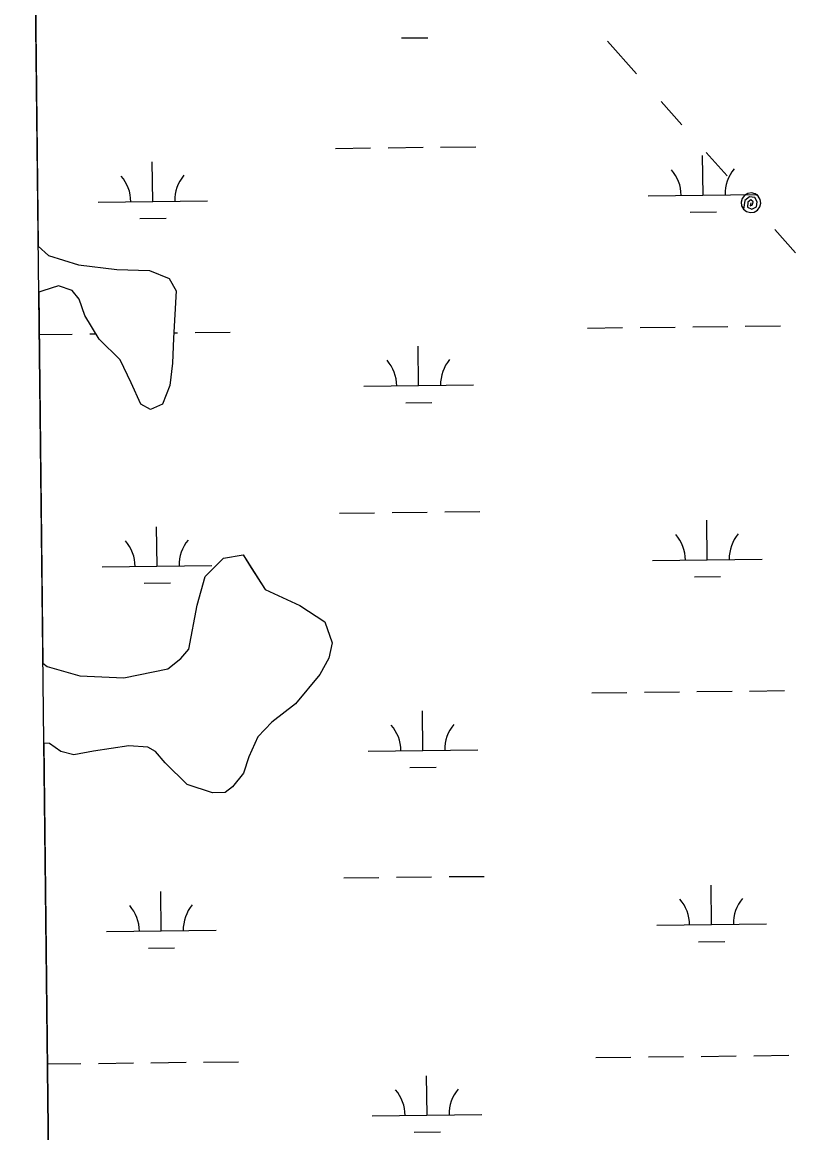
# Model space of a CAD drawing. Extents: x 3684037 to 3722149, y 433263 to 459021.
# Drawn here: x 3688059 to 3688775, y 454742 to 455755 of the extents above; entities that cross this region are included whole.
import ezdxf

# ---------------------------------------------------------------- set-up
doc = ezdxf.new("R2010")
doc.units = 0
for name, color, linetype in [('V-GRID-FRAM', 7, 'Continuous'), ('V-TOPO-SHOR', 7, 'Continuous'), ('V-UTIL-LINE', 7, 'Continuous'), ('V-WETL-SWMP', 7, 'Continuous')]:
    doc.layers.add(name, color=color, linetype=linetype)

msp = doc.modelspace()

# ---------------------------------------------------------------- linework, layer by layer
at = {"layer": 'V-GRID-FRAM'}
msp.add_lwpolyline([(3688058.9, 456858.9), (3719789.3, 457228.1), (3720008.8, 439046.9), (3688262.6, 438677.5), (3688058.9, 456858.9)], dxfattribs=at)
at = {"layer": 'V-TOPO-SHOR'}
for points in [[(3688073.6, 455550.9), (3688082.9, 455542.5), (3688110.2, 455533.8), (3688145.4, 455529.6), (3688175.1, 455528.8), (3688193, 455521.4), (3688199.5, 455510.1), (3688196.8, 455467), (3688196, 455444.2), (3688193.6, 455423.9), (3688186.8, 455407), (3688175.9, 455402), (3688167, 455406.9), (3688158.4, 455426.2), (3688148.4, 455447.4), (3688129, 455466.1), (3688116, 455487.8), (3688110.9, 455502.6), (3688104.4, 455510.5), (3688092, 455514.9), (3688077.7, 455510.3), (3688074.1, 455508.9)], [(3688211, 455183.4), (3688218.6, 455223.6), (3688225.9, 455249.8), (3688242.6, 455266.3), (3688260.4, 455269.4), (3688267.9, 455257.5), (3688280.4, 455237.8), (3688312.2, 455223.2), (3688335.1, 455208.4), (3688341.6, 455189.2), (3688338.7, 455175.3), (3688330.4, 455160.4), (3688308.3, 455133.5), (3688286.6, 455117), (3688273.8, 455103.6), (3688265.5, 455085.2), (3688260.7, 455070.3), (3688250.9, 455057.9), (3688244, 455052.9), (3688232.6, 455052.3), (3688209.3, 455060.1), (3688189.3, 455079.8), (3688180.4, 455090.1), (3688173.4, 455094.1), (3688156.1, 455095.4), (3688123.9, 455090.3), (3688106.1, 455087.2), (3688094.2, 455090.1), (3688083.8, 455097.5), (3688078.7, 455097.6)], [(3688077.9, 455170.6), (3688081.8, 455167.7), (3688111.6, 455159), (3688151.7, 455157.3), (3688191.8, 455165.5), (3688203.6, 455174.9), (3688211, 455183.4)]]:
    msp.add_lwpolyline(points, dxfattribs=at)
at = {"layer": 'V-UTIL-LINE'}
for points in [[(3688619.3, 455708), (3688592.8, 455738)], [(3688660.6, 455661.5), (3688641.6, 455682.9)], [(3688701.9, 455615.1), (3688682.9, 455636.4)], [(3688723.6, 455590.6), (3688722.9, 455587.8), (3688725.1, 455588.6), (3688725.7, 455591.3), (3688723.5, 455593.3), (3688720.9, 455591.2), (3688720.5, 455586.5), (3688724.4, 455584.8), (3688728.7, 455586.9), (3688729.2, 455591.5), (3688727.1, 455595.4), (3688722.3, 455596.1), (3688718, 455592.7), (3688716.9, 455584.6), (3688719.7, 455582.5), (3688723.1, 455581.6), (3688726.6, 455582.1), (3688729.6, 455583.9), (3688731.7, 455586.7), (3688732.6, 455590.1), (3688732.1, 455593.5), (3688730.3, 455596.6), (3688727.5, 455598.7), (3688724.1, 455599.6), (3688720.7, 455599.1), (3688717.6, 455597.3), (3688715.5, 455594.5), (3688714.6, 455591.1), (3688715.1, 455587.6), (3688716.9, 455584.6)], [(3688764.3, 455544.8), (3688745.4, 455566.1)]]:
    msp.add_lwpolyline(points, dxfattribs=at)
at = {"layer": 'V-WETL-SWMP'}
for p, q in [((3688058.9, 456858.9), (3688073.6, 455550.9)), ((3688404.8, 455740.9), (3688428.8, 455741.1)), ((3688440.6, 455641.3), (3688472.6, 455641.6)), ((3688344.6, 455640.1), (3688376.6, 455640.5)), ((3688392.6, 455640.7), (3688424.6, 455641.1)), ((3688679.9, 455597.6), (3688679.5, 455633.6)), ((3688178.1, 455591.8), (3688177.6, 455627.8)), ((3688128.1, 455591.2), (3688228.1, 455592.4)), ((3688629.9, 455597), (3688729.9, 455598.2)), ((3688668.1, 455582), (3688692.1, 455582.3)), ((3688166.2, 455576.2), (3688190.2, 455576.5)), ((3688073.6, 455550.9), (3688082.9, 455542.5)), ((3688082.9, 455542.5), (3688110.2, 455533.8)), ((3688110.2, 455533.8), (3688145.4, 455529.6)), ((3688145.4, 455529.6), (3688175.1, 455528.8)), ((3688175.1, 455528.8), (3688193, 455521.4)), ((3688193, 455521.4), (3688199.5, 455510.1)), ((3688077.7, 455510.3), (3688074.1, 455508.9)), ((3688092, 455514.9), (3688077.7, 455510.3)), ((3688104.4, 455510.5), (3688092, 455514.9)), ((3688110.9, 455502.6), (3688104.4, 455510.5)), ((3688199.5, 455510.1), (3688196.8, 455467)), ((3688074.1, 455508.9), (3688077.9, 455170.6)), ((3688116, 455487.8), (3688110.9, 455502.6)), ((3688129, 455466.1), (3688116, 455487.8)), ((3688074.5, 455470.5), (3688104.6, 455470.8)), ((3688120.6, 455471), (3688126, 455471.1)), ((3688197.1, 455471.9), (3688200.6, 455472)), ((3688216.6, 455472.1), (3688248.6, 455472.5)), ((3688574.5, 455476.3), (3688606.5, 455476.7)), ((3688622.5, 455476.9), (3688654.5, 455477.2)), ((3688670.5, 455477.4), (3688702.5, 455477.8)), ((3688718.5, 455478), (3688750.5, 455478.4)), ((3688148.4, 455447.4), (3688129, 455466.1)), ((3688196.8, 455467), (3688196, 455444.2)), ((3688420.5, 455423.8), (3688420.1, 455459.8)), ((3688158.4, 455426.2), (3688148.4, 455447.4)), ((3688196, 455444.2), (3688193.6, 455423.9)), ((3688167, 455406.9), (3688158.4, 455426.2)), ((3688193.6, 455423.9), (3688186.8, 455407)), ((3688370.5, 455423.2), (3688470.5, 455424.4)), ((3688175.9, 455402), (3688167, 455406.9)), ((3688186.8, 455407), (3688175.9, 455402)), ((3688408.7, 455408.2), (3688432.7, 455408.5)), ((3688348.4, 455307.5), (3688380.4, 455307.9)), ((3688396.4, 455308.1), (3688428.4, 455308.4)), ((3688444.4, 455308.6), (3688476.4, 455309)), ((3688683.8, 455265), (3688683.4, 455301)), ((3688181.9, 455259.1), (3688181.5, 455295.1)), ((3688242.6, 455266.3), (3688260.4, 455269.4)), ((3688260.4, 455269.4), (3688280.4, 455237.8)), ((3688131.9, 455258.5), (3688231.9, 455259.7)), ((3688225.9, 455249.8), (3688242.6, 455266.3)), ((3688633.8, 455264.4), (3688733.8, 455265.5)), ((3688218.6, 455223.6), (3688225.9, 455249.8)), ((3688672, 455249.4), (3688696, 455249.7)), ((3688170.1, 455243.6), (3688194.1, 455243.8)), ((3688280.4, 455237.8), (3688312.2, 455223.2)), ((3688211, 455183.4), (3688218.6, 455223.6)), ((3688312.2, 455223.2), (3688335.1, 455208.4)), ((3688335.1, 455208.4), (3688341.6, 455189.2)), ((3688341.6, 455189.2), (3688338.7, 455175.3)), ((3688203.6, 455174.9), (3688211, 455183.4)), ((3688077.9, 455170.6), (3688081.8, 455167.7)), ((3688081.8, 455167.7), (3688111.6, 455159)), ((3688191.8, 455165.5), (3688203.6, 455174.9)), ((3688338.7, 455175.3), (3688330.4, 455160.4)), ((3688111.6, 455159), (3688151.7, 455157.3)), ((3688151.7, 455157.3), (3688191.8, 455165.5)), ((3688330.4, 455160.4), (3688308.3, 455133.5)), ((3688722.4, 455145.3), (3688754.3, 455145.7)), ((3688578.4, 455143.7), (3688610.4, 455144)), ((3688626.4, 455144.2), (3688658.4, 455144.6)), ((3688674.4, 455144.8), (3688706.4, 455145.1)), ((3688308.3, 455133.5), (3688286.6, 455117)), ((3688424.4, 455091.1), (3688424, 455127.1)), ((3688286.6, 455117), (3688273.8, 455103.6)), ((3688083.8, 455097.5), (3688078.7, 455097.6)), ((3688078.7, 455097.6), (3688104.4, 452798.1)), ((3688094.2, 455090.1), (3688083.8, 455097.5)), ((3688156.1, 455095.4), (3688123.9, 455090.3)), ((3688173.4, 455094.1), (3688156.1, 455095.4)), ((3688273.8, 455103.6), (3688265.5, 455085.2)), ((3688106.1, 455087.2), (3688094.2, 455090.1)), ((3688123.9, 455090.3), (3688106.1, 455087.2)), ((3688180.4, 455090.1), (3688173.4, 455094.1)), ((3688189.3, 455079.8), (3688180.4, 455090.1)), ((3688265.5, 455085.2), (3688260.7, 455070.3)), ((3688374.4, 455090.5), (3688474.4, 455091.7)), ((3688209.3, 455060.1), (3688189.3, 455079.8)), ((3688412.6, 455075.6), (3688436.5, 455075.8)), ((3688260.7, 455070.3), (3688250.9, 455057.9)), ((3688232.6, 455052.3), (3688209.3, 455060.1)), ((3688250.9, 455057.9), (3688244, 455052.9)), ((3688244, 455052.9), (3688232.6, 455052.3)), ((3688352.3, 454974.8), (3688384.3, 454975.2)), ((3688400.3, 454975.4), (3688432.3, 454975.8)), ((3688448.3, 454976), (3688480.3, 454976.3)), ((3688687.7, 454932.3), (3688687.3, 454968.3)), ((3688185.8, 454926.5), (3688185.4, 454962.5)), ((3688637.7, 454931.7), (3688737.7, 454932.9)), ((3688135.8, 454925.9), (3688235.8, 454927.1)), ((3688675.9, 454916.7), (3688699.9, 454917)), ((3688174, 454910.9), (3688198, 454911.2)), ((3688582.2, 454811), (3688614.2, 454811.4)), ((3688630.2, 454811.6), (3688662.2, 454811.9)), ((3688678.2, 454812.1), (3688710.2, 454812.5)), ((3688726.2, 454812.7), (3688758.2, 454813.1)), ((3688081.9, 454805.2), (3688112.4, 454805.5)), ((3688128.4, 454805.7), (3688160.4, 454806.1)), ((3688176.4, 454806.3), (3688208.4, 454806.7)), ((3688224.3, 454806.8), (3688256.3, 454807.2)), ((3688428.2, 454758.5), (3688427.8, 454794.5)), ((3688378.2, 454757.9), (3688478.2, 454759.1)), ((3688416.4, 454742.9), (3688440.4, 454743.2))]:
    msp.add_line(p, q, dxfattribs=at)
for centre, start, end in [((3688735.2, 455598.7), 139.8949, 181.4385), ((3688122.8, 455591.6), 359.8949, 41.4385), ((3688233.3, 455592.9), 139.8949, 181.4385), ((3688624.7, 455597.4), 359.8949, 41.4385), ((3688365.3, 455423.6), 359.8949, 41.4385), ((3688475.7, 455424.9), 139.8949, 181.4385), ((3688628.6, 455264.8), 359.8949, 41.4385), ((3688739, 455266.1), 139.8949, 181.4385), ((3688126.7, 455259), 359.8949, 41.4385), ((3688237.2, 455260.2), 139.8949, 181.4385), ((3688369.1, 455091), 359.8949, 41.4385), ((3688479.6, 455092.2), 139.8949, 181.4385), ((3688632.4, 454932.1), 359.8949, 41.4385), ((3688742.9, 454933.4), 139.8949, 181.4385), ((3688130.6, 454926.3), 359.8949, 41.4385), ((3688241, 454927.6), 139.8949, 181.4385), ((3688373, 454758.3), 359.8949, 41.4385), ((3688483.5, 454759.6), 139.8949, 181.4385)]:
    msp.add_arc(centre, 35.2, start, end, dxfattribs=at)

doc.saveas('drawing.dxf')
